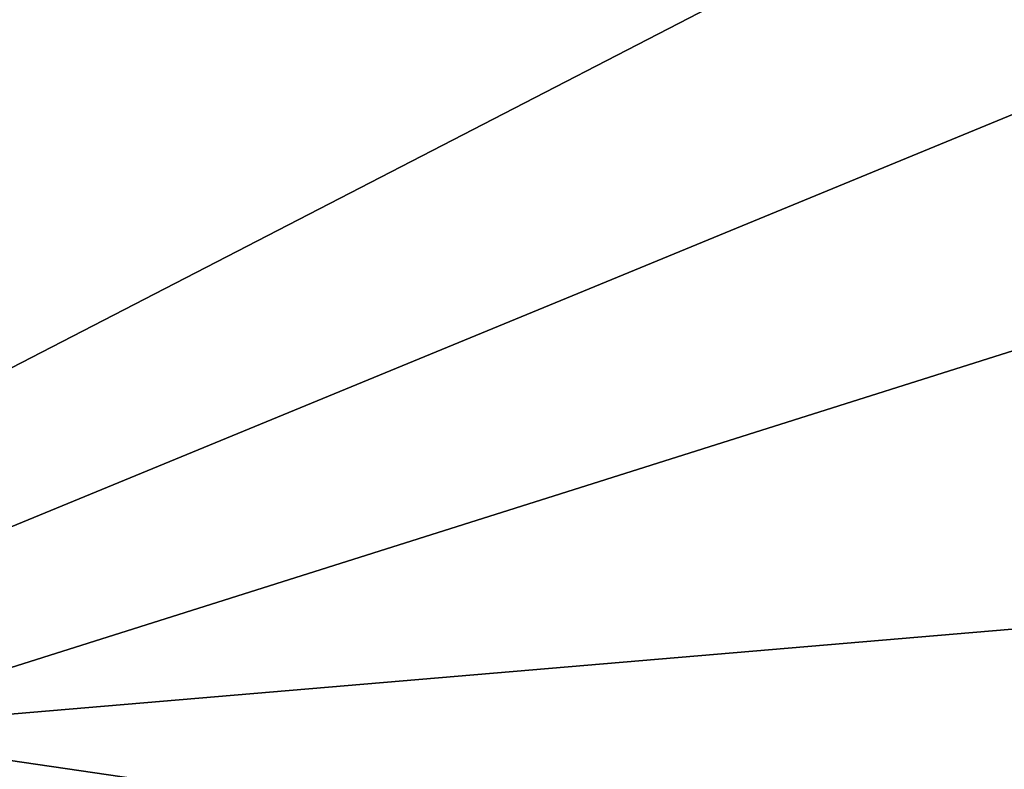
# Model space of a CAD drawing. Extents: x -200 to 200, y -434 to 356.
# Tile 574 of 656: x -105.058 to -103.956, y 277.142 to 277.981. Entities that reach past the tile are written whole.
import ezdxf

# ---------------------------------------------------------------- set-up
doc = ezdxf.new("R2010")
doc.units = 0
doc.header["$LTSCALE"] = 52.148148
for name, color, linetype in [('1689', 7, 'CONTINUOUS'), ('740', 7, 'CONTINUOUS'), ('805', 7, 'CONTINUOUS'), ('806', 7, 'CONTINUOUS'), ('825', 7, 'CONTINUOUS')]:
    doc.layers.add(name, color=color, linetype=linetype)

msp = doc.modelspace()

# ---------------------------------------------------------------- linework, layer by layer
at = {"layer": '1689', "color": 7, "linetype": 'CONTINUOUS'}
for points in [[(-100, 278.8583, 68.65), (-105.2929, 277.1846, 68.65), (-100, 277.6336, 68.625), (-100, 278.8583, 68.65)], [(-105.2929, 277.1846, 68.65), (-100, 276.4109, 68.55), (-100, 277.6336, 68.625), (-105.2929, 277.1846, 68.65)], [(-105.2929, 277.1846, 68.65), (-107.8925, 274.8342, 68.65), (-104.7048, 274.5699, 68.55), (-105.2929, 277.1846, 68.65)], [(-100, 276.4109, 68.55), (-105.2929, 277.1846, 68.65), (-104.7048, 274.5699, 68.55), (-100, 276.4109, 68.55)]]:
    msp.add_3dface(points, dxfattribs=at)
at = {"layer": '740', "color": 7, "linetype": 'CONTINUOUS'}
for points in [[(160, 279.2273, 9.9107), (-160, 279.2273, 9.9107), (-160, 275.3999, 6.8584), (160, 279.2273, 9.9107)], [(160, 275.3999, 6.8584), (160, 279.2273, 9.9107), (-160, 275.3999, 6.8584), (160, 275.3999, 6.8584)], [(160, 275.3999, -6.8584), (-160, 275.3999, -6.8584), (-160, 279.2273, -9.9107), (160, 275.3999, -6.8584)], [(160, 279.2273, -9.9107), (160, 275.3999, -6.8584), (-160, 279.2273, -9.9107), (160, 279.2273, -9.9107)]]:
    msp.add_3dface(points, dxfattribs=at)
at = {"layer": '805', "color": 7, "linetype": 'CONTINUOUS'}
msp.add_3dface([(-100, 278.8583, 68.65), (-105.4654, 278.7962, 68.65), (-105.2929, 277.1846, 68.65), (-100, 278.8583, 68.65)], dxfattribs=at)
at = {"layer": '806', "color": 7, "linetype": 'CONTINUOUS'}
msp.add_3dface([(-106.7685, 276.713, 15.65), (-100, 279.5, 15.65), (-93.4943, 276.9398, 15.65), (-106.7685, 276.713, 15.65)], dxfattribs=at)
at = {"layer": '825', "color": 7, "linetype": 'CONTINUOUS'}
for points in [[(-103.7783, 279.7573, 16.65), (-100, 280.5, 16.65), (-107.3338, 277.1561, 15.9429), (-103.7783, 279.7573, 16.65)], [(-100, 280.5, 16.65), (-100, 280.2071, 15.9429), (-107.3338, 277.1561, 15.9429), (-100, 280.5, 16.65)], [(-100, 280.2071, 15.9429), (-106.7685, 276.713, 15.65), (-107.3338, 277.1561, 15.9429), (-100, 280.2071, 15.9429)], [(-100, 279.5, 15.65), (-106.7685, 276.713, 15.65), (-100, 280.2071, 15.9429), (-100, 279.5, 15.65)], [(-106.594, 278.1482, 16.65), (-103.7783, 279.7573, 16.65), (-107.3338, 277.1561, 15.9429), (-106.594, 278.1482, 16.65)]]:
    msp.add_3dface(points, dxfattribs=at)

doc.saveas('drawing.dxf')
